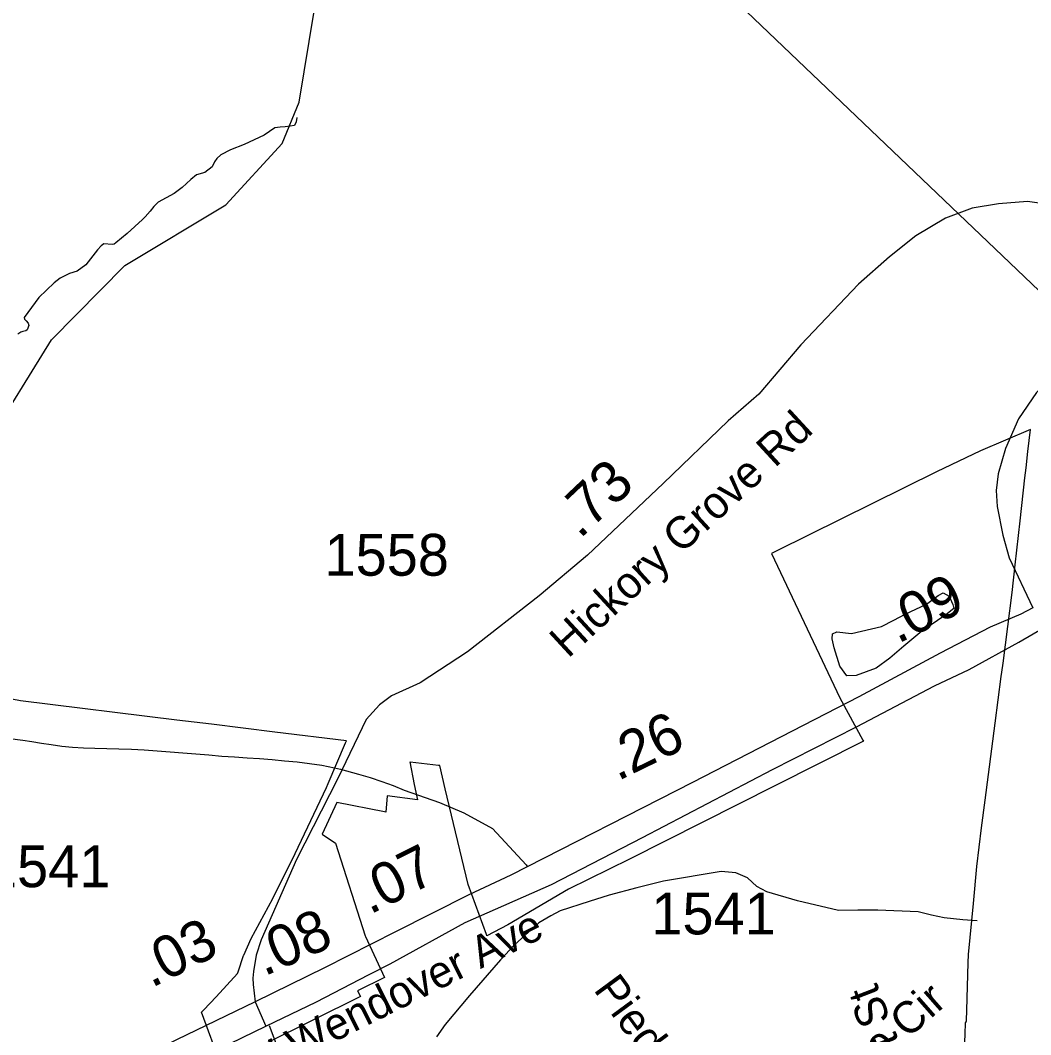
# Model space of a CAD drawing. Extents: x 1662474 to 1856135, y 779280 to 917889.
# Drawn here: x 1724517 to 1727537, y 836296 to 839326 of the extents above; entities that cross this region are included whole.
import ezdxf

# ---------------------------------------------------------------- set-up
doc = ezdxf.new("R2010")
doc.units = 0
for name, color, linetype in [('Exist Boundary Political City Limit New', 7, 'Continuous'), ('Exist Hydrographic Creek Single Shore', 7, 'Continuous'), ('Exist Hydrographic Misc Water Feature', 7, 'Continuous'), ('Exist Hydrographic Pond Under 1500 Sq Ft', 7, 'Continuous'), ('Exist Road Non-System Type 51', 7, 'Continuous'), ('Exist Road Non-System Type 51 Label', 7, 'Continuous'), ('Exist Road Primary Interstate Ramp 1 Lane Attributed', 7, 'Continuous'), ('Exist Road Secondary Mileage Tenths English Label', 7, 'Continuous'), ('Exist Road Secondary Structure Standard Bridge Number Label', 7, 'Continuous'), ('Exist Road Secondary Type 51 Attributed', 7, 'Continuous'), ('Exist Road Secondary Type 51 Divided Attributed', 7, 'Continuous'), ('Exist Road Secondary Type 51 Label', 7, 'Continuous'), ('Exist Road Secondary Type 51 Number Label', 7, 'Continuous'), ('Map Preparation Boundary City Limit Buffer Line', 7, 'Continuous')]:
    doc.layers.add(name, color=color, linetype=linetype)

msp = doc.modelspace()

# ---------------------------------------------------------------- linework, layer by layer
at = {"layer": 'Exist Boundary Political City Limit New'}
for points in [[(1727333.2, 836139.4), (1727340.5, 836297.2), (1727342, 836330.8), (1727343.9, 836334.4), (1727344.9, 836336.6), (1727345, 836338.3), (1727345.9, 836369.4), (1727350.1, 836510.6), (1727350.9, 836535.7), (1727365.2, 836688.1), (1727375.6, 836797.9), (1727389.5, 836914), (1727400.2, 836996.5), (1727420.1, 837149.6), (1727430.1, 837226.4), (1727448.2, 837366.1), (1727449.9, 837378.4), (1727454, 837405.8), (1727467.9, 837514.7), (1727480.8, 837616.4), (1727490, 837699.1), (1727504.8, 837830.2), (1727519.4, 837959.4), (1727522.6, 837989.2), (1727528.1, 838037.6), (1727535.5, 838103.5), (1727386.2, 838040.2), (1727254.6, 837977.2), (1726778, 837740.8), (1726761.8, 837732.7), (1726966.1, 837301.5), (1727034.5, 837175.9), (1727036.4, 837172.4), (1726772.2, 837038.8), (1726338.1, 836820.2), (1726155, 836730.7), (1725973.9, 836623.8), (1725911.8, 836591.4), (1725910.4, 836595.1), (1725855.6, 836744.6), (1725787.2, 837030), (1725770.6, 837099.4), (1725767.1, 837099.9), (1725682.1, 837110.2), (1725680.9, 837110.4), (1725694.6, 837043.1), (1725704.1, 836997.2), (1725613.9, 837009.2), (1725610, 836960.6), (1725605.5, 836961.5), (1725463.2, 836989.1), (1725419.2, 836894.5), (1725459.6, 836867.6), (1725548.1, 836591.2), (1725549, 836589.2), (1725605.9, 836466.3), (1725525.1, 836427.2), (1725533.6, 836409.4), (1725248.8, 836268.7)], [(1725117.1, 836203.9), (1725059.1, 836362.9), (1725066, 836370.3), (1725102.2, 836409.3), (1725166.4, 836478.5), (1725168.1, 836483.7), (1725184.4, 836532.1), (1725185, 836533.4), (1725206.9, 836582.8), (1725271.5, 836702.5), (1725338.9, 836837.4), (1725432.1, 837034), (1725437.2, 837045.8), (1725489.1, 837167.5), (1725491.5, 837173.1), (1725278.2, 837199.4), (1725088.2, 837222.9), (1724985.1, 837235.6), (1724517.4, 837293.2), (1724403.6, 837314.7)]]:
    msp.add_lwpolyline(points, dxfattribs=at)
at = {"layer": 'Exist Hydrographic Creek Single Shore'}
msp.add_lwpolyline([(1725343.9, 839035.9), (1725342, 839022.8), (1725336.5, 839011.8), (1725323.6, 839010), (1725308.4, 839007.1), (1725294, 839006.1), (1725277.5, 839004.2), (1725246, 838982.2), (1725186.1, 838954.6), (1725144.9, 838939.1), (1725116, 838924.4), (1725104.5, 838912.9), (1725097.1, 838902.9), (1725090.6, 838888.2), (1725068.2, 838870.9), (1725043.4, 838864.3), (1725026.8, 838850.4), (1725000.9, 838826.5), (1724976.9, 838808.9), (1724928.9, 838782.7), (1724916.2, 838769.3), (1724905.2, 838755.9), (1724890.6, 838738.3), (1724881.9, 838730.8), (1724836.2, 838689.2), (1724802.6, 838660.6), (1724797.6, 838657.2), (1724791.6, 838656.2), (1724766.8, 838658.3), (1724758.6, 838652.2), (1724748.4, 838639.9), (1724713.4, 838595), (1724686.9, 838576.9), (1724663.9, 838569.3), (1724636.8, 838555.4), (1724618.6, 838541.8), (1724572.2, 838497.4), (1724528.6, 838438.1), (1724530, 838433.4), (1724535, 838427.8), (1724541.2, 838421), (1724542.9, 838413.9), (1724538.1, 838401.6), (1724533.6, 838397.9), (1724524.8, 838395.8), (1724518.9, 838393.8), (1724509.5, 838388.5)], dxfattribs=at)
at = {"layer": 'Exist Hydrographic Misc Water Feature'}
for points in [[(1724415.4, 838056.7), (1724610.4, 838371.2), (1724829.4, 838593.2), (1725131.5, 838774.1), (1725299.4, 838957.8), (1725350.5, 839081.5), (1725456.3, 839722.7)], [(1727376.2, 836635.9), (1727333.9, 836638.4), (1727277.8, 836644.4), (1727239.8, 836652.6), (1727199.8, 836662.4), (1727079.9, 836667.3), (1727019.8, 836667.8), (1726961.8, 836667.2), (1726839.8, 836696), (1726747.7, 836722.5), (1726718, 836738.7), (1726689.9, 836764.7), (1726655.8, 836779.4), (1726612, 836783.6), (1726439.5, 836754.2), (1726359.3, 836734.5), (1726277.1, 836712.4), (1726217, 836693.1), (1726130.9, 836665.3), (1726102.6, 836651.2), (1726066.7, 836629.7), (1725994.1, 836563.9), (1725952.1, 836519.6), (1725859.4, 836412.4), (1725787.2, 836326), (1725761.4, 836288.9)]]:
    msp.add_lwpolyline(points, dxfattribs=at)
at = {"layer": 'Exist Hydrographic Pond Under 1500 Sq Ft'}
msp.add_lwpolyline([(1727282.6, 837550), (1727211, 837501.3), (1727157.7, 837455.9), (1727115.7, 837420.7), (1727074.8, 837390.1), (1727014.6, 837368.5), (1726987.4, 837367.4), (1726965.8, 837396.9), (1726948.8, 837451.3), (1726943.1, 837478.6), (1726944.3, 837493.3), (1726956.7, 837499), (1727001, 837494.4), (1727090.7, 837514.9), (1727127, 837534.2), (1727161.1, 837552.3), (1727224.7, 837581.8), (1727259.8, 837607.9), (1727274.6, 837615.9), (1727292.8, 837605.6), (1727304.1, 837580.7), (1727306.4, 837569.3), (1727282.6, 837550)], dxfattribs=at)
at = {"layer": 'Exist Road Non-System Type 51'}
for points in [[(1724453.6, 837184.2), (1724524.5, 837175.8), (1724551.5, 837171.2), (1724580.1, 837166.7), (1724609.9, 837162.1), (1724641.1, 837157.7), (1724673.2, 837154.4), (1724706.4, 837152.4), (1724740.4, 837151.6), (1724775.6, 837150.8), (1724812.1, 837149.8), (1724849.6, 837148.4), (1724887.6, 837146.2), (1724925.9, 837143.2), (1724964.6, 837140.4), (1725002.9, 837137.9), (1725041.8, 837134.5), (1725080.6, 837131.5), (1725119.2, 837128.2), (1725157.1, 837125.4), (1725194.9, 837122.8), (1725232.4, 837120.4), (1725269.6, 837117.5), (1725306.9, 837114.2), (1725344.6, 837111), (1725381.5, 837105.6), (1725418.1, 837100.4), (1725455.9, 837093.1), (1725474.5, 837088.6)], [(1725474.5, 837088.6), (1725492.4, 837084.2), (1725527.9, 837074.4), (1725562.6, 837063.8), (1725597.9, 837052.4), (1725631.9, 837039.6), (1725664.5, 837025.7), (1725769.4, 836989.2), (1725842.9, 836958.2), (1725928.1, 836911.8), (1726028.9, 836803.4), (1726031.6, 836797.8)], [(1724894.5, 835540.5), (1724978.8, 835791.7), (1725196.6, 835817.4), (1725345.4, 836100.6), (1725261.4, 836321.9)]]:
    msp.add_lwpolyline(points, dxfattribs=at)
at = {"layer": 'Exist Road Primary Interstate Ramp 1 Lane Attributed'}
msp.add_lwpolyline([(1728004.5, 838408.3), (1727879.7, 838395), (1727804.4, 838381), (1727743, 838358.7), (1727681.7, 838325.3), (1727614.8, 838277.9), (1727553.4, 838213.8), (1727500.5, 838135.8), (1727461.4, 838046.6), (1727439.1, 837971.3), (1727433.5, 837921.2), (1727436.3, 837873.8), (1727453.1, 837787.4), (1727472.6, 837720.5), (1727542.9, 837570.4)], dxfattribs=at)
at = {"layer": 'Exist Road Secondary Structure Standard Bridge Number Label'}
msp.add_line((1727946.7, 838149.6), (1726165.9, 839850.6), dxfattribs=at)
at = {"layer": 'Exist Road Secondary Type 51 Attributed'}
for points in [[(1727625.3, 838770.9), (1727526.6, 838784.1), (1727440, 838777.5), (1727361.1, 838764.3), (1727282.1, 838734.7), (1727193.2, 838682.1), (1727114.3, 838619.6), (1727022.1, 838537.4), (1726849.3, 838356.8), (1726724.3, 838208.8), (1726632.1, 838129.8), (1726438, 837942.3), (1726212, 837728.5), (1726067.3, 837606.8), (1725853.3, 837439.1), (1725711.8, 837347), (1725626.3, 837307.5), (1725590.1, 837281.2), (1725551.2, 837237.1), (1725466.3, 837060.8), (1725342.1, 836819.2), (1725237.2, 836578.6), (1725222.5, 836532.8), (1725214, 836484.4), (1725212.2, 836464.4), (1725212.8, 836445.8), (1725218.9, 836394.1)], [(1725218.9, 836394.1), (1725250.7, 836321.3)]]:
    msp.add_lwpolyline(points, dxfattribs=at)
at = {"layer": 'Exist Road Secondary Type 51 Divided Attributed'}
for points in [[(1727542.9, 837570.4), (1727506.9, 837551.5), (1727414.9, 837512.8), (1727266.1, 837435.8), (1727022.6, 837305.3), (1726525.8, 837048.6), (1725983.5, 836771.9), (1725857.5, 836713.2), (1725638.3, 836603), (1725426.7, 836495.3), (1725218.9, 836394.1)], [(1725250.7, 836321.3), (1725402, 836393.7), (1725558.1, 836474.2), (1725622.6, 836507.1), (1725847, 836630.9), (1725937.7, 836670.3), (1726104.7, 836744), (1726376.8, 836884.8), (1726765.4, 837088), (1727016.1, 837215.1), (1727249.4, 837337.4), (1727352.2, 837386.2), (1727501.1, 837468.4), (1727575.2, 837511.5)], [(1725218.9, 836394.1), (1724984, 836280.6), (1724710.5, 836144), (1724360.8, 835970.7), (1724000.8, 835783.5), (1723803, 835694), (1723587.1, 835581.7)], [(1723603.1, 835505.2), (1723822.3, 835607.3), (1724338.4, 835868.6), (1724756.8, 836081.4), (1725250.7, 836321.3)]]:
    msp.add_lwpolyline(points, dxfattribs=at)
at = {"layer": 'Map Preparation Boundary City Limit Buffer Line'}
for points in [[(1727333.2, 836139.4), (1727340.5, 836297.2), (1727342, 836330.8), (1727343.9, 836334.4), (1727344.9, 836336.6), (1727345, 836338.3), (1727345.9, 836369.4), (1727350.1, 836510.6), (1727350.9, 836535.7), (1727365.2, 836688.1), (1727375.6, 836797.9), (1727389.5, 836914), (1727400.2, 836996.5), (1727420.1, 837149.6), (1727430.1, 837226.4), (1727448.2, 837366.1), (1727449.9, 837378.4), (1727454, 837405.8), (1727467.9, 837514.7), (1727480.8, 837616.4), (1727490, 837699.1), (1727504.8, 837830.2), (1727519.4, 837959.4), (1727522.6, 837989.2), (1727528.1, 838037.6), (1727535.5, 838103.5), (1727386.2, 838040.2), (1727254.6, 837977.2), (1726778, 837740.8), (1726761.8, 837732.7), (1726966.1, 837301.5), (1727034.5, 837175.9), (1727036.4, 837172.4), (1726772.2, 837038.8), (1726338.1, 836820.2), (1726155, 836730.7), (1725973.9, 836623.8), (1725911.8, 836591.4), (1725910.4, 836595.1), (1725855.6, 836744.6), (1725787.2, 837030), (1725770.6, 837099.4), (1725767.1, 837099.9), (1725682.1, 837110.2), (1725680.9, 837110.4), (1725694.6, 837043.1), (1725704.1, 836997.2), (1725613.9, 837009.2), (1725610, 836960.6), (1725605.5, 836961.5), (1725463.2, 836989.1), (1725419.2, 836894.5), (1725459.6, 836867.6), (1725548.1, 836591.2), (1725549, 836589.2), (1725605.9, 836466.3), (1725525.1, 836427.2), (1725533.6, 836409.4), (1725248.8, 836268.7)], [(1725117.1, 836203.9), (1725059.1, 836362.9), (1725066, 836370.3), (1725102.2, 836409.3), (1725166.4, 836478.5), (1725168.1, 836483.7), (1725184.4, 836532.1), (1725185, 836533.4), (1725206.9, 836582.8), (1725271.5, 836702.5), (1725338.9, 836837.4), (1725432.1, 837034), (1725437.2, 837045.8), (1725489.1, 837167.5), (1725491.5, 837173.1), (1725278.2, 837199.4), (1725088.2, 837222.9), (1724985.1, 837235.6), (1724517.4, 837293.2), (1724403.6, 837314.7)]]:
    msp.add_lwpolyline(points, dxfattribs=at)

# ---------------------------------------------------------------- texts
at = {"layer": 'Exist Road Non-System Type 51 Label'}
for s, rotation, p in [('Piedmont Pky', 306.3725, (1726228.1, 836430.2)), ('Woodpoint St', 111.0723, (1727349.9, 835741.2)), ('High Bridge Cir', 41.2795, (1726642.7, 835820.3))]:
    msp.add_text(s, height=95, rotation=rotation, dxfattribs=at).set_placement(p)
at = {"layer": 'Exist Road Secondary Mileage Tenths English Label'}
for s, rotation, p in [('.73', 43.4198, (1726189.1, 837774.6)), ('.09', 26.4946, (1727139.1, 837462.5)), ('.26', 26.0216, (1726302, 837052.3)), ('.07', 26.5994, (1725561.5, 836653.2)), ('.08', 23.8539, (1725245.9, 836469.1)), ('.03', 26.5994, (1724909.1, 836434.3))]:
    msp.add_text(s, height=125, rotation=rotation, dxfattribs=at).set_placement(p)
at = {"layer": 'Exist Road Secondary Type 51 Label'}
for s, rotation, p in [('Hickory Grove Rd', 42.6481, (1726153.9, 837417.9)), ('W Wendover Ave', 26.5579, (1725203.9, 836147.5))]:
    msp.add_text(s, height=95, rotation=rotation, dxfattribs=at).set_placement(p)
at = {"layer": 'Exist Road Secondary Type 51 Number Label'}
for s, p in [('1558', (1725426.2, 837666.7)), ('1541', (1724414.6, 836736.3)), ('1541', (1726402.9, 836595.3))]:
    msp.add_text(s, height=125, dxfattribs=at).set_placement(p)

doc.saveas('drawing.dxf')
